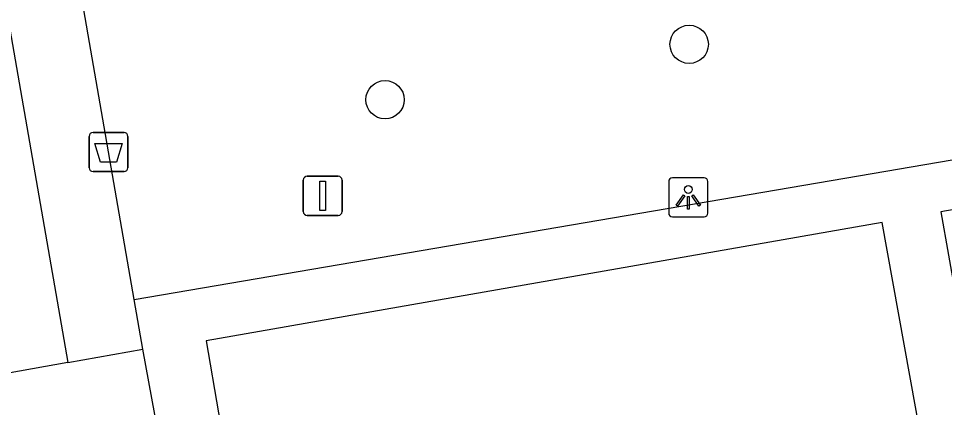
# Model space of a CAD drawing. Extents: x 162880 to 165536, y 384011 to 385179.
# Drawn here: x 164282.74 to 164306.36, y 384847.45 to 384857.38 of the extents above; entities that cross this region are included whole.
import ezdxf

# ---------------------------------------------------------------- set-up
doc = ezdxf.new("R2010")
doc.units = 0
for name, color, linetype in [('IMGEO_Afvalbak', 7, 'Continuous'), ('IMGEO_Boom', 7, 'Continuous'), ('IMGEO_Haag', 7, 'Continuous'), ('IMGEO_Lichtpunt', 7, 'Continuous'), ('IMGEO_Parkeervlak_open', 7, 'Continuous'), ('IMGEO_Vlaggenmast', 7, 'Continuous'), ('IMGEO_Voetpad_open', 7, 'Continuous')]:
    doc.layers.add(name, color=color, linetype=linetype)

msp = doc.modelspace()

# ---------------------------------------------------------------- linework, layer by layer
at = {"layer": 'IMGEO_Afvalbak'}
for p, q in [((164284.542, 384853.571), (164284.542, 384854.371)), ((164284.542, 384854.371), (164284.542, 384853.571)), ((164284.642, 384854.471), (164285.432, 384854.471)), ((164285.432, 384854.471), (164284.642, 384854.471)), ((164285.532, 384854.371), (164285.532, 384853.571)), ((164285.532, 384853.571), (164285.532, 384854.371)), ((164285.432, 384853.471), (164284.642, 384853.471)), ((164284.642, 384853.471), (164285.432, 384853.471))]:
    msp.add_line(p, q, dxfattribs=at)
msp.add_lwpolyline([(164284.685, 384854.185), (164285.389, 384854.185), (164285.24, 384853.715), (164284.834, 384853.715), (164284.685, 384854.185)], dxfattribs=at)
for centre, start, end in [((164284.642, 384854.371), 90, 180), ((164284.642, 384854.371), 90, 180), ((164285.432, 384854.371), 0, 90), ((164285.432, 384854.371), 360, 90), ((164284.642, 384853.571), 180, 270), ((164284.642, 384853.571), 180, 270), ((164285.432, 384853.571), 270, 0), ((164285.432, 384853.571), 270, 0)]:
    msp.add_arc(centre, 0.1, start, end, dxfattribs=at)
at = {"layer": 'IMGEO_Boom'}
for centre in [(164299.847, 384856.72), (164292.091, 384855.305)]:
    msp.add_circle(centre, 0.489, dxfattribs=at)
at = {"layer": 'IMGEO_Haag'}
msp.add_lwpolyline([(164285.69, 384850.205), (164324.684, 384856.872)], dxfattribs=at)
at = {"layer": 'IMGEO_Lichtpunt'}
for p, q in [((164299.325, 384853.217), (164299.325, 384852.41)), ((164299.325, 384853.217), (164299.325, 384852.41)), ((164300.227, 384853.312), (164299.419, 384853.312)), ((164300.227, 384853.312), (164299.419, 384853.312)), ((164300.321, 384852.41), (164300.321, 384853.217)), ((164300.321, 384852.41), (164300.321, 384853.217)), ((164299.419, 384852.316), (164300.227, 384852.316)), ((164299.419, 384852.316), (164300.227, 384852.316))]:
    msp.add_line(p, q, dxfattribs=at)
for points in [[(164299.699, 384852.881), (164299.738, 384852.853), (164299.55, 384852.591), (164299.512, 384852.618), (164299.699, 384852.881)], [(164299.801, 384852.833), (164299.848, 384852.833), (164299.848, 384852.511), (164299.801, 384852.511), (164299.801, 384852.833)], [(164299.911, 384852.853), (164299.949, 384852.88), (164300.136, 384852.618), (164300.097, 384852.59), (164299.911, 384852.853)]]:
    msp.add_lwpolyline(points, dxfattribs=at)
msp.add_circle((164299.824, 384853.015), 0.0994, dxfattribs=at)
for centre, start, end in [((164299.419, 384853.217), 90, 180), ((164299.419, 384853.217), 90, 180), ((164300.227, 384853.217), 0, 90), ((164300.227, 384853.217), 0, 90), ((164299.419, 384852.41), 180, 270), ((164299.419, 384852.41), 180, 270), ((164300.227, 384852.41), 270, 0), ((164300.227, 384852.41), 270, 360)]:
    msp.add_arc(centre, 0.0946, start, end, dxfattribs=at)
at = {"layer": 'IMGEO_Parkeervlak_open'}
for points in [[(164324.568, 384849.578), (164324.489, 384849.936), (164323.489, 384855.451), (164306.267, 384852.442), (164307.246, 384846.916)], [(164305.767, 384846.667), (164304.771, 384852.17), (164287.528, 384849.15), (164288.471, 384843.642)]]:
    msp.add_lwpolyline(points, dxfattribs=at)
at = {"layer": 'IMGEO_Vlaggenmast'}
for p, q in [((164290.005, 384852.452), (164290.005, 384853.252)), ((164290.005, 384853.252), (164290.005, 384852.452)), ((164290.105, 384853.352), (164290.895, 384853.352)), ((164290.895, 384853.352), (164290.105, 384853.352)), ((164290.995, 384853.252), (164290.995, 384852.452)), ((164290.995, 384852.452), (164290.995, 384853.252)), ((164290.895, 384852.352), (164290.105, 384852.352)), ((164290.105, 384852.352), (164290.895, 384852.352))]:
    msp.add_line(p, q, dxfattribs=at)
msp.add_lwpolyline([(164290.425, 384853.227), (164290.575, 384853.227), (164290.575, 384852.477), (164290.425, 384852.477), (164290.425, 384853.227)], dxfattribs=at)
for centre, start, end in [((164290.105, 384853.252), 90, 180), ((164290.105, 384853.252), 90, 180), ((164290.895, 384853.252), 0, 90), ((164290.895, 384853.252), 360, 90), ((164290.105, 384852.452), 180, 270), ((164290.105, 384852.452), 180, 270), ((164290.895, 384852.452), 270, 0), ((164290.895, 384852.452), 270, 0)]:
    msp.add_arc(centre, 0.1, start, end, dxfattribs=at)
at = {"layer": 'IMGEO_Voetpad_open'}
for points in [[(164285.69, 384850.205), (164275.123, 384911.029), (164276.632, 384911.329), (164275.983, 384914.83), (164274.498, 384914.586), (164274.356, 384915.396)], [(164270.84, 384903.507), (164274.341, 384904.109), (164283.998, 384848.6)], [(164285.91, 384848.941), (164285.69, 384850.205)], [(164283.998, 384848.6), (164285.91, 384848.941)], [(164287.025, 384842.876), (164285.91, 384848.941)], [(164283.998, 384848.6), (164280.389, 384847.955)]]:
    msp.add_lwpolyline(points, dxfattribs=at)

doc.saveas('drawing.dxf')
